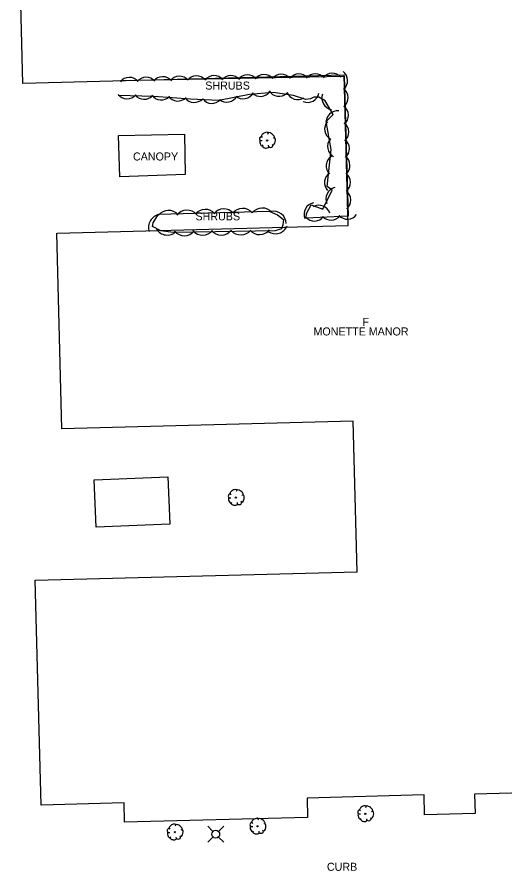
# Model space of a CAD drawing. Extents: x 1802180 to 1804859, y 572524 to 575172.
# Drawn here: x 1803184.5 to 1803337, y 574484.2 to 574750.8 of the extents above; entities that cross this region are included whole.
import ezdxf

# ---------------------------------------------------------------- set-up
doc = ezdxf.new("R2010")
doc.units = 0
for name, color, linetype in [('S_BUILDING', 7, 'Continuous'), ('S_BUILDING_ANNOT', 7, 'Continuous'), ('S_CURB_ANNOT', 7, 'Continuous'), ('S_MISC_STRUCTURES', 7, 'Continuous'), ('S_MISC_STRUCTURES_ANNOT', 7, 'Continuous'), ('S_TREE', 7, 'Continuous'), ('S_TREE_ANNOT', 7, 'Continuous'), ('S_UTILITY_POLE', 7, 'Continuous')]:
    doc.layers.add(name, color=color, linetype=linetype)

msp = doc.modelspace()

# ---------------------------------------------------------------- linework, layer by layer
at = {"layer": 'S_BUILDING'}
for points in [[(1803197.08, 574683.28), (1803288, 574685.66), (1803286.76, 574732.68), (1803186.38, 574730.05), (1803184.53, 574800.55)], [(1803381.42, 574509.56), (1803327.48, 574508.15), (1803327.64, 574502.09), (1803311.89, 574501.68), (1803311.73, 574507.87), (1803275.17, 574506.91), (1803275.33, 574500.87), (1803218.11, 574499.37), (1803217.95, 574505.38), (1803192.03, 574504.7), (1803190.19, 574574.96), (1803290.8, 574577.59), (1803289.57, 574624.59), (1803198.57, 574622.21), (1803196.97, 574683.36)], [(1803208.64, 574606.26), (1803231.64, 574607.19), (1803232.24, 574592.4), (1803209.24, 574591.47), (1803208.64, 574606.26)]]:
    msp.add_lwpolyline(points, dxfattribs=at)
at = {"layer": 'S_MISC_STRUCTURES'}
msp.add_lwpolyline([(1803216.23, 574713.77), (1803236.85, 574714.25), (1803237.02, 574701.65), (1803216.6, 574700.87), (1803216.23, 574713.77), (1803216.3, 574713.8)], dxfattribs=at)
at = {"layer": 'S_TREE'}
for p, q in [((1803260.88, 574713.51), (1803261.16, 574713.19)), ((1803262.97, 574714.62), (1803262.76, 574714.15)), ((1803264.94, 574713.08), (1803264.58, 574712.93)), ((1803260.52, 574712.23), (1803261.14, 574712.23)), ((1803261.16, 574710.47), (1803261.41, 574710.86)), ((1803263.19, 574710.32), (1803263.15, 574710.75)), ((1803264.51, 574710.82), (1803264.26, 574711.05)), ((1803251.13, 574601.96), (1803251.4, 574601.64)), ((1803253.22, 574603.07), (1803253.01, 574602.6)), ((1803255.19, 574601.53), (1803254.82, 574601.38)), ((1803250.76, 574600.67), (1803251.38, 574600.67)), ((1803251.4, 574598.92), (1803251.66, 574599.3)), ((1803253.43, 574598.77), (1803253.39, 574599.2)), ((1803254.76, 574599.26), (1803254.5, 574599.5)), ((1803291.58, 574503.22), (1803291.85, 574502.9)), ((1803293.67, 574504.34), (1803293.46, 574503.87)), ((1803295.64, 574502.8), (1803295.27, 574502.65)), ((1803260, 574500.43), (1803259.78, 574499.96)), ((1803291.21, 574501.94), (1803291.83, 574501.94)), ((1803291.85, 574500.19), (1803292.11, 574500.57)), ((1803293.88, 574500.04), (1803293.84, 574500.47)), ((1803295.21, 574500.53), (1803294.95, 574500.77)), ((1803232.03, 574497.49), (1803232.31, 574497.16)), ((1803234.12, 574498.6), (1803233.91, 574498.13)), ((1803236.09, 574497.06), (1803235.73, 574496.91)), ((1803257.54, 574498.03), (1803258.16, 574498.03)), ((1803257.9, 574499.32), (1803258.18, 574498.99)), ((1803261.96, 574498.89), (1803261.6, 574498.74)), ((1803231.67, 574496.2), (1803232.29, 574496.2)), ((1803232.31, 574494.45), (1803232.56, 574494.83)), ((1803234.34, 574494.3), (1803234.3, 574494.73)), ((1803235.66, 574494.79), (1803235.41, 574495.03)), ((1803258.18, 574496.28), (1803258.44, 574496.66)), ((1803260.21, 574496.13), (1803260.17, 574496.56)), ((1803261.54, 574496.62), (1803261.28, 574496.86))]:
    msp.add_line(p, q, dxfattribs=at)
for points in [[(1803216.82, 574730.94), (1803286.78, 574732.39), (1803288.02, 574688.58), (1803274.85, 574687.97), (1803274.98, 574689.46), (1803276.46, 574692.19), (1803280.07, 574690.78), (1803282.96, 574696.77), (1803281.39, 574697.92), (1803282.69, 574709.41), (1803281.15, 574718.23), (1803283.31, 574720.35), (1803280.84, 574724.61), (1803278.87, 574725.83), (1803277.24, 574725.82), (1803276.22, 574725.27), (1803274.73, 574725.06), (1803270.92, 574726.33), (1803264.59, 574727.25), (1803257.12, 574726.6), (1803247.56, 574724.72), (1803238.72, 574725.15), (1803227.3, 574726.04), (1803216.09, 574726.32)], [(1803228.71, 574689.29), (1803263.36, 574690.15), (1803265.94, 574689.01), (1803267.79, 574687.59), (1803267.59, 574685.89), (1803267.19, 574684.67), (1803265.22, 574684.04), (1803240.29, 574683.65), (1803233.36, 574683.54), (1803229.42, 574684.07), (1803226.83, 574685.41), (1803227.03, 574686.5), (1803228.71, 574689.29)]]:
    msp.add_lwpolyline(points, dxfattribs=at)
for centre in [(1803262.67, 574712.28), (1803252.91, 574600.73), (1803293.36, 574501.99), (1803259.69, 574498.09), (1803233.82, 574496.25)]:
    msp.add_circle(centre, 0.188, dxfattribs=at)
for centre, radius, start, end in [((1803219.64, 574728.39), 3.57, 40.3837, 141.9806), ((1803224.87, 574728.43), 3.57, 40.3837, 141.9806), ((1803230.05, 574728.61), 3.57, 40.3837, 141.9806), ((1803235.25, 574728.75), 3.57, 40.3837, 141.9806), ((1803240.58, 574728.86), 3.57, 40.3837, 141.9806), ((1803246.12, 574728.94), 3.57, 40.3837, 141.9806), ((1803251.35, 574728.98), 3.57, 40.3837, 141.9806), ((1803256.52, 574729.15), 3.57, 40.3837, 141.9806), ((1803261.72, 574729.3), 3.57, 40.3837, 141.9806), ((1803267.06, 574729.4), 3.57, 40.3837, 141.9806), ((1803272.59, 574729.49), 3.57, 40.3837, 141.9806), ((1803277.82, 574729.52), 3.57, 40.3837, 141.9806), ((1803283, 574729.7), 3.57, 40.3837, 141.9806), ((1803218.93, 574728.83), 3.57, 217.758, 319.3549), ((1803224.26, 574728.69), 3.57, 217.758, 319.3549), ((1803229.59, 574728.48), 3.57, 214.73, 316.327), ((1803255.17, 574728.87), 3.57, 230.334, 331.9309), ((1803260.58, 574729.59), 3.57, 224.1711, 325.768), ((1803266.38, 574729.62), 3.57, 210.9328, 312.5297), ((1803272.28, 574728.59), 3.57, 200.7523, 302.3493), ((1803234.76, 574728.14), 3.57, 214.73, 316.327), ((1803239.89, 574727.7), 3.57, 216.4115, 318.0084), ((1803245.42, 574727.4), 3.57, 216.4115, 318.0084), ((1803250.07, 574727.83), 3.57, 230.334, 331.9309), ((1803229.58, 574685.19), 3.96, 98.1195, 199.7164), ((1803231.85, 574686.48), 3.96, 40.617, 142.2139), ((1803237.64, 574686.54), 3.96, 40.617, 142.2139), ((1803243.38, 574686.77), 3.96, 40.617, 142.2139), ((1803249.13, 574686.95), 3.96, 40.617, 142.2139), ((1803255.04, 574687.09), 3.96, 40.617, 142.2139), ((1803261.17, 574687.2), 3.96, 40.617, 142.2139), ((1803264.7, 574686.22), 3.96, 1.6187, 103.2156), ((1803287.78, 574691.25), 3.57, 221.8551, 323.452), ((1803277.42, 574690.66), 3.57, 221.8551, 323.452), ((1803282.61, 574690.94), 3.57, 221.8551, 323.452), ((1803231.47, 574686.67), 3.96, 211.6404, 313.2373), ((1803236.79, 574686.48), 3.96, 220.0554, 321.6523), ((1803242.52, 574686.65), 3.96, 220.1181, 321.7151), ((1803248.32, 574686.66), 3.96, 220.1181, 321.7151), ((1803254.45, 574686.73), 3.96, 220.1181, 321.7151), ((1803260.36, 574686.82), 3.96, 220.1181, 321.7151), ((1803265.25, 574687.08), 3.96, 236.7352, 338.3321)]:
    msp.add_arc(centre, radius, start, end, dxfattribs=at)
for centre, major_axis, ratio, start_param, end_param in [((1803284.25, 574730.95), (-0.1, 3.57), 0.999993, 3.825789, 5.598989), ((1803275.34, 574727.72), (3.14, 1.7), 0.999999, 3.825789, 5.598989), ((1803283.34, 574725.5), (1.79, -3.09), 0.999994, 3.825788, 5.598989), ((1803284.4, 574725.62), (-0.1, 3.57), 0.999993, 3.825789, 5.598989), ((1803284.66, 574717.92), (-2.55, -2.5), 0.999997, 3.825788, 5.598989), ((1803284.52, 574720.09), (-0.1, 3.57), 0.999993, 3.825788, 5.598989), ((1803284.22, 574715.79), (-3.41, -1.05), 0.999533, 5.272051, 7.045251), ((1803284.6, 574714.86), (-0.1, 3.57), 0.999993, 3.825788, 5.598989), ((1803260.7, 574712.88), (0.168, 0.567), 0.646762, 0, 3.141593), ((1803261.93, 574714.05), (1.02, 0.6), 0.471018, 0, 3.141593), ((1803263.95, 574713.87), (-1, 0.75), 0.405113, 3.141593, 6.283186), ((1803264.69, 574711.99), (0.25, 1.13), 0.482994, 3.141593, 6.283185), ((1803260.86, 574711.42), (-0.337, 0.88), 0.420543, 6.283185, 9.424777), ((1803262.22, 574710.43), (-1.01, 0.11), 0.529943, 0, 3.141593), ((1803263.85, 574710.6), (0.602, 0.255), 0.711534, 3.141592, 6.283185), ((1803285.14, 574710.33), (-3.41, -1.05), 0.999533, 5.272051, 7.045251), ((1803284.82, 574709.68), (-0.1, 3.57), 0.999993, 3.825788, 5.598989), ((1803284.7, 574704.3), (-0.4, -3.55), 0.999993, 3.825789, 5.598989), ((1803285, 574704.48), (-0.1, 3.57), 0.999993, 3.825789, 5.598989), ((1803284.15, 574699.13), (-0.4, -3.55), 0.999993, 3.825788, 5.598989), ((1803285.15, 574699.15), (-0.1, 3.57), 0.999993, 3.825789, 5.598989), ((1803284.62, 574694.06), (-1.55, -3.22), 0.999994, 3.825788, 5.598989), ((1803285.27, 574693.62), (-0.1, 3.57), 0.999993, 3.825788, 5.598989), ((1803277.79, 574689.24), (-1.71, -3.14), 0.999994, 3.825789, 5.598989), ((1803278.84, 574688.46), (-3.33, 1.3), 0.999999, 3.825787, 5.598988), ((1803250.94, 574601.33), (0.168, 0.567), 0.646762, 0, 3.141593), ((1803252.18, 574602.49), (1.02, 0.6), 0.471018, 0, 3.141593), ((1803254.19, 574602.31), (-1, 0.75), 0.405113, 3.141593, 6.283186), ((1803254.94, 574600.43), (0.25, 1.13), 0.482994, 3.141593, 6.283185), ((1803251.11, 574599.86), (-0.337, 0.88), 0.420543, 6.283185, 9.424777), ((1803252.47, 574598.88), (-1.01, 0.11), 0.529943, 0, 3.141593), ((1803254.1, 574599.04), (0.602, 0.255), 0.711534, 3.141592, 6.283185), ((1803291.39, 574502.59), (0.168, 0.567), 0.646762, 0, 3.141593), ((1803292.63, 574503.76), (1.02, 0.6), 0.471018, 0, 3.141593), ((1803294.64, 574503.58), (-1, 0.75), 0.405113, 3.141593, 6.283186), ((1803295.39, 574501.7), (0.25, 1.13), 0.482994, 3.141593, 6.283185), ((1803258.95, 574499.85), (1.02, 0.6), 0.471018, 0, 3.141593), ((1803260.97, 574499.67), (-1, 0.75), 0.405113, 3.141593, 6.283186), ((1803291.56, 574501.13), (-0.337, 0.88), 0.420543, 6.283185, 9.424777), ((1803292.92, 574500.15), (-1.01, 0.11), 0.529943, 0, 3.141593), ((1803294.55, 574500.31), (0.602, 0.255), 0.711534, 3.141592, 6.283185), ((1803231.85, 574496.85), (0.168, 0.567), 0.646762, 0, 3.141593), ((1803233.08, 574498.02), (1.02, 0.6), 0.471018, 0, 3.141593), ((1803235.1, 574497.84), (-1, 0.75), 0.405113, 3.141593, 6.283186), ((1803235.84, 574495.96), (0.25, 1.13), 0.482994, 3.141593, 6.283185), ((1803257.72, 574498.69), (0.168, 0.567), 0.646762, 0, 3.141593), ((1803257.89, 574497.22), (-0.337, 0.88), 0.420543, 6.283185, 9.424777), ((1803261.72, 574497.79), (0.25, 1.13), 0.482994, 3.141593, 6.283185), ((1803232.01, 574495.39), (-0.337, 0.88), 0.420543, 6.283185, 9.424777), ((1803233.37, 574494.41), (-1.01, 0.11), 0.529943, 0, 3.141593), ((1803235, 574494.57), (0.602, 0.255), 0.711534, 3.141592, 6.283185), ((1803259.25, 574496.24), (-1.01, 0.11), 0.529943, 0, 3.141593), ((1803260.88, 574496.4), (0.602, 0.255), 0.711534, 3.141592, 6.283185)]:
    msp.add_ellipse(centre, major_axis=major_axis, ratio=ratio, start_param=start_param, end_param=end_param, dxfattribs=at)
at = {"layer": 'S_UTILITY_POLE'}
for p, q in [((1803245.76, 574496.48), (1803244.13, 574498.11)), ((1803247.5, 574496.48), (1803249.13, 574498.11)), ((1803245.76, 574494.74), (1803244.13, 574493.11)), ((1803247.5, 574494.74), (1803249.13, 574493.11))]:
    msp.add_line(p, q, dxfattribs=at)
msp.add_circle((1803246.63, 574495.62), 1.21, dxfattribs=at)

# ---------------------------------------------------------------- texts
at = {"layer": 'S_BUILDING_ANNOT'}
for s, p in [('F', (1803292.45, 574654.37)), ('MONETTE MANOR', (1803277.16, 574651.37))]:
    msp.add_text(s, height=2.5, dxfattribs=at).set_placement(p)
at = {"layer": 'S_CURB_ANNOT'}
msp.add_text('CURB', height=2.5, dxfattribs=at).set_placement((1803281.36, 574484.19))
at = {"layer": 'S_MISC_STRUCTURES_ANNOT'}
msp.add_text('CANOPY', height=2.5, dxfattribs=at).set_placement((1803220.76, 574706.01))
at = {"layer": 'S_TREE_ANNOT'}
for p in [(1803243.35, 574728.16), (1803240.29, 574687.32)]:
    msp.add_text('SHRUBS', height=2.5, dxfattribs=at).set_placement(p)

doc.saveas('drawing.dxf')
